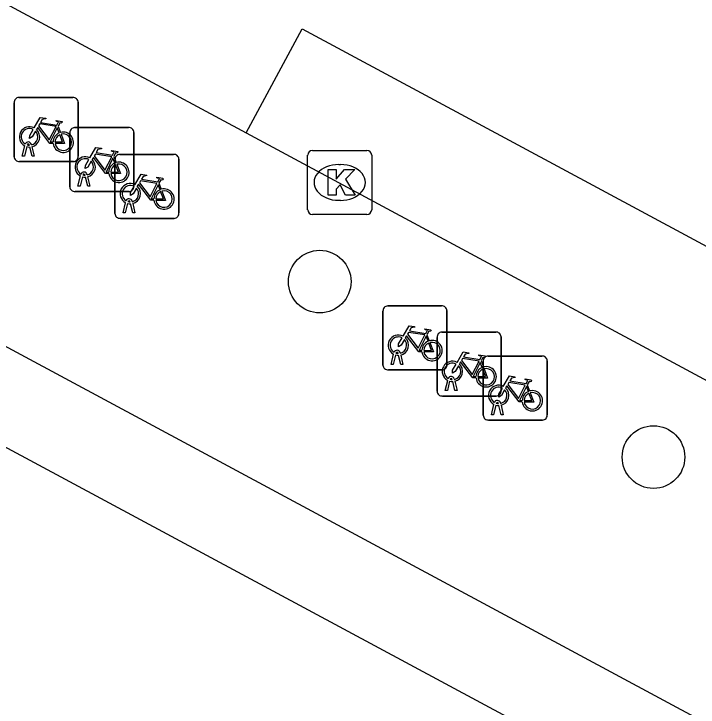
# Model space of a CAD drawing. Extents: x 159489 to 160304, y 383826 to 384530.
# Drawn here: x 159531.94 to 159542.63, y 384301.37 to 384312.2 of the extents above; entities that cross this region are included whole.
import ezdxf

# ---------------------------------------------------------------- set-up
doc = ezdxf.new("R2010")
doc.units = 0
for name, color, linetype in [('IMGEO_Boom', 7, 'Continuous'), ('IMGEO_Fietsenrek', 7, 'Continuous'), ('IMGEO_Kolk', 7, 'Continuous'), ('IMGEO_Pand', 7, 'Continuous'), ('IMGEO_Rijbaan_lokaal_gesloten', 7, 'Continuous'), ('IMGEO_Voetpad_open', 7, 'Continuous')]:
    doc.layers.add(name, color=color, linetype=linetype)

msp = doc.modelspace()

# ---------------------------------------------------------------- linework, layer by layer
at = {"layer": 'IMGEO_Boom'}
for centre in [(159536.714, 384308.022), (159541.928, 384305.28)]:
    msp.add_circle(centre, 0.489, dxfattribs=at)
at = {"layer": 'IMGEO_Fietsenrek'}
for p, q in [((159532.015, 384310.898), (159532.856, 384310.898)), ((159532.856, 384310.898), (159532.015, 384310.898)), ((159531.94, 384309.973), (159531.94, 384310.814)), ((159531.94, 384310.814), (159531.94, 384309.973)), ((159532.94, 384310.823), (159532.94, 384309.982)), ((159532.94, 384309.982), (159532.94, 384310.823)), ((159532.627, 384310.447), (159532.663, 384310.352)), ((159532.885, 384310.428), (159533.726, 384310.428)), ((159533.726, 384310.428), (159532.885, 384310.428)), ((159532.81, 384309.503), (159532.81, 384310.344)), ((159532.81, 384310.344), (159532.81, 384309.503)), ((159533.81, 384310.353), (159533.81, 384309.512)), ((159533.81, 384309.512), (159533.81, 384310.353)), ((159532.067, 384309.982), (159532.106, 384310.142)), ((159532.136, 384310.13), (159532.101, 384309.982)), ((159532.178, 384310.154), (159532.177, 384310.158)), ((159532.219, 384309.982), (159532.185, 384310.124)), ((159532.209, 384310.165), (159532.21, 384310.158)), ((159532.217, 384310.128), (159532.252, 384309.982)), ((159532.101, 384309.982), (159532.067, 384309.982)), ((159532.252, 384309.982), (159532.219, 384309.982)), ((159533.497, 384309.977), (159533.533, 384309.882)), ((159533.59, 384310.01), (159534.431, 384310.01)), ((159534.431, 384310.01), (159533.59, 384310.01)), ((159532.865, 384309.898), (159532.024, 384309.898)), ((159532.024, 384309.898), (159532.865, 384309.898)), ((159533.515, 384309.085), (159533.515, 384309.926)), ((159533.515, 384309.926), (159533.515, 384309.085)), ((159534.515, 384309.935), (159534.515, 384309.094)), ((159534.515, 384309.094), (159534.515, 384309.935)), ((159532.937, 384309.512), (159532.976, 384309.672)), ((159533.006, 384309.66), (159532.971, 384309.512)), ((159533.048, 384309.684), (159533.047, 384309.688)), ((159533.089, 384309.512), (159533.055, 384309.654)), ((159533.079, 384309.695), (159533.08, 384309.688)), ((159533.087, 384309.658), (159533.122, 384309.512)), ((159534.202, 384309.559), (159534.238, 384309.464)), ((159533.735, 384309.428), (159532.894, 384309.428)), ((159532.894, 384309.428), (159533.735, 384309.428)), ((159532.971, 384309.512), (159532.937, 384309.512)), ((159533.122, 384309.512), (159533.089, 384309.512)), ((159533.642, 384309.094), (159533.681, 384309.254)), ((159533.711, 384309.242), (159533.676, 384309.094)), ((159533.753, 384309.266), (159533.752, 384309.27)), ((159533.794, 384309.094), (159533.76, 384309.236)), ((159533.784, 384309.277), (159533.785, 384309.27)), ((159533.792, 384309.24), (159533.827, 384309.094)), ((159534.44, 384309.01), (159533.599, 384309.01)), ((159533.599, 384309.01), (159534.44, 384309.01)), ((159533.676, 384309.094), (159533.642, 384309.094)), ((159533.827, 384309.094), (159533.794, 384309.094)), ((159537.777, 384307.643), (159538.618, 384307.643)), ((159538.618, 384307.643), (159537.777, 384307.643)), ((159537.702, 384306.718), (159537.702, 384307.559)), ((159537.702, 384307.559), (159537.702, 384306.718)), ((159538.702, 384307.568), (159538.702, 384306.727)), ((159538.702, 384306.727), (159538.702, 384307.568)), ((159538.389, 384307.192), (159538.425, 384307.097)), ((159538.547, 384306.309), (159538.547, 384307.15)), ((159538.547, 384307.15), (159538.547, 384306.309)), ((159538.622, 384307.234), (159539.463, 384307.234)), ((159539.463, 384307.234), (159538.622, 384307.234)), ((159539.547, 384307.159), (159539.547, 384306.318)), ((159539.547, 384306.318), (159539.547, 384307.159)), ((159537.829, 384306.727), (159537.868, 384306.887)), ((159537.898, 384306.875), (159537.863, 384306.727)), ((159537.94, 384306.899), (159537.939, 384306.903)), ((159537.981, 384306.727), (159537.947, 384306.869)), ((159537.971, 384306.91), (159537.972, 384306.903)), ((159537.979, 384306.873), (159538.014, 384306.727)), ((159539.344, 384306.859), (159540.185, 384306.859)), ((159540.185, 384306.859), (159539.344, 384306.859)), ((159537.863, 384306.727), (159537.829, 384306.727)), ((159538.014, 384306.727), (159537.981, 384306.727)), ((159539.234, 384306.783), (159539.27, 384306.688)), ((159539.269, 384305.934), (159539.269, 384306.775)), ((159539.269, 384306.775), (159539.269, 384305.934)), ((159540.269, 384306.784), (159540.269, 384305.943)), ((159540.269, 384305.943), (159540.269, 384306.784)), ((159538.627, 384306.643), (159537.786, 384306.643)), ((159537.786, 384306.643), (159538.627, 384306.643)), ((159538.816, 384306.501), (159538.817, 384306.494)), ((159538.674, 384306.318), (159538.713, 384306.478)), ((159538.743, 384306.466), (159538.708, 384306.318)), ((159538.785, 384306.49), (159538.784, 384306.494)), ((159538.826, 384306.318), (159538.792, 384306.46)), ((159538.824, 384306.464), (159538.859, 384306.318)), ((159539.956, 384306.408), (159539.992, 384306.313)), ((159538.708, 384306.318), (159538.674, 384306.318)), ((159538.859, 384306.318), (159538.826, 384306.318)), ((159539.472, 384306.234), (159538.631, 384306.234)), ((159538.631, 384306.234), (159539.472, 384306.234)), ((159539.396, 384305.943), (159539.435, 384306.103)), ((159539.465, 384306.091), (159539.43, 384305.943)), ((159539.507, 384306.115), (159539.506, 384306.119)), ((159539.548, 384305.943), (159539.514, 384306.085)), ((159539.538, 384306.126), (159539.539, 384306.119)), ((159539.546, 384306.089), (159539.581, 384305.943)), ((159540.194, 384305.859), (159539.353, 384305.859)), ((159539.353, 384305.859), (159540.194, 384305.859)), ((159539.43, 384305.943), (159539.396, 384305.943)), ((159539.581, 384305.943), (159539.548, 384305.943))]:
    msp.add_line(p, q, dxfattribs=at)
for points in [[(159532.253, 384310.424), (159532.348, 384310.588), (159532.434, 384310.574), (159532.436, 384310.565), (159532.38, 384310.554), (159532.353, 384310.509), (159532.609, 384310.468)], [(159532.609, 384310.468), (159532.634, 384310.517), (159532.628, 384310.521), (159532.605, 384310.525), (159532.593, 384310.532), (159532.592, 384310.535), (159532.594, 384310.54), (159532.689, 384310.525), (159532.691, 384310.515), (159532.681, 384310.502), (159532.669, 384310.496), (159532.655, 384310.502), (159532.627, 384310.447)], [(159532.274, 384310.372), (159532.222, 384310.282), (159532.182, 384310.257), (159532.183, 384310.304), (159532.238, 384310.398)], [(159532.549, 384310.18), (159532.499, 384310.18), (159532.308, 384310.431), (159532.289, 384310.399)], [(159532.596, 384310.443), (159532.339, 384310.484), (159532.322, 384310.455), (159532.489, 384310.235), (159532.596, 384310.443)], [(159532.644, 384310.345), (159532.614, 384310.422), (159532.505, 384310.204), (159532.548, 384310.204)], [(159532.578, 384310.204), (159532.698, 384310.203), (159532.654, 384310.317)], [(159532.674, 384310.324), (159532.729, 384310.179), (159532.579, 384310.179)], [(159533.123, 384309.954), (159533.218, 384310.118), (159533.304, 384310.104), (159533.306, 384310.095), (159533.25, 384310.084), (159533.223, 384310.039), (159533.479, 384309.998)], [(159533.466, 384309.973), (159533.209, 384310.014), (159533.192, 384309.985), (159533.359, 384309.765), (159533.466, 384309.973)], [(159533.479, 384309.998), (159533.504, 384310.047), (159533.498, 384310.051), (159533.475, 384310.055), (159533.463, 384310.062), (159533.462, 384310.065), (159533.464, 384310.07), (159533.559, 384310.055), (159533.561, 384310.045), (159533.551, 384310.032), (159533.539, 384310.026), (159533.525, 384310.032), (159533.497, 384309.977)], [(159533.144, 384309.902), (159533.092, 384309.812), (159533.052, 384309.787), (159533.053, 384309.834), (159533.108, 384309.928)], [(159533.419, 384309.71), (159533.369, 384309.71), (159533.178, 384309.961), (159533.159, 384309.929)], [(159533.514, 384309.875), (159533.484, 384309.952), (159533.375, 384309.734), (159533.418, 384309.734)], [(159533.448, 384309.734), (159533.568, 384309.733), (159533.524, 384309.847)], [(159533.544, 384309.854), (159533.599, 384309.709), (159533.449, 384309.709)], [(159533.828, 384309.536), (159533.923, 384309.7), (159534.009, 384309.686), (159534.011, 384309.677), (159533.955, 384309.666), (159533.928, 384309.621), (159534.184, 384309.58)], [(159534.184, 384309.58), (159534.209, 384309.629), (159534.203, 384309.633), (159534.18, 384309.637), (159534.168, 384309.644), (159534.167, 384309.647), (159534.169, 384309.652), (159534.264, 384309.637), (159534.266, 384309.627), (159534.256, 384309.614), (159534.244, 384309.608), (159534.23, 384309.614), (159534.202, 384309.559)], [(159534.124, 384309.292), (159534.074, 384309.292), (159533.883, 384309.543), (159533.864, 384309.511)], [(159534.171, 384309.555), (159533.914, 384309.596), (159533.897, 384309.567), (159534.064, 384309.347), (159534.171, 384309.555)], [(159534.219, 384309.457), (159534.189, 384309.534), (159534.08, 384309.316), (159534.123, 384309.316)], [(159533.849, 384309.484), (159533.797, 384309.394), (159533.757, 384309.369), (159533.758, 384309.416), (159533.813, 384309.51)], [(159534.153, 384309.316), (159534.273, 384309.315), (159534.229, 384309.429)], [(159534.249, 384309.436), (159534.304, 384309.291), (159534.154, 384309.291)], [(159538.015, 384307.169), (159538.11, 384307.333), (159538.196, 384307.319), (159538.198, 384307.31), (159538.142, 384307.299), (159538.115, 384307.254), (159538.371, 384307.213)], [(159538.371, 384307.213), (159538.396, 384307.262), (159538.39, 384307.266), (159538.367, 384307.27), (159538.355, 384307.277), (159538.354, 384307.28), (159538.356, 384307.285), (159538.451, 384307.27), (159538.453, 384307.26), (159538.443, 384307.247), (159538.431, 384307.241), (159538.417, 384307.247), (159538.389, 384307.192)], [(159538.311, 384306.925), (159538.261, 384306.925), (159538.07, 384307.176), (159538.051, 384307.144)], [(159538.358, 384307.188), (159538.101, 384307.229), (159538.084, 384307.2), (159538.251, 384306.98), (159538.358, 384307.188)], [(159538.406, 384307.09), (159538.376, 384307.167), (159538.267, 384306.949), (159538.31, 384306.949)], [(159538.036, 384307.117), (159537.984, 384307.027), (159537.944, 384307.002), (159537.945, 384307.049), (159538, 384307.143)], [(159538.34, 384306.949), (159538.46, 384306.948), (159538.416, 384307.062)], [(159538.436, 384307.069), (159538.491, 384306.924), (159538.341, 384306.924)], [(159538.86, 384306.76), (159538.955, 384306.924), (159539.041, 384306.91), (159539.043, 384306.901), (159538.987, 384306.89), (159538.96, 384306.845), (159539.216, 384306.804)], [(159539.216, 384306.804), (159539.241, 384306.853), (159539.235, 384306.857), (159539.212, 384306.861), (159539.2, 384306.868), (159539.199, 384306.871), (159539.201, 384306.876), (159539.296, 384306.861), (159539.298, 384306.851), (159539.288, 384306.838), (159539.276, 384306.832), (159539.262, 384306.838), (159539.234, 384306.783)], [(159538.881, 384306.708), (159538.829, 384306.618), (159538.789, 384306.593), (159538.79, 384306.64), (159538.845, 384306.734)], [(159539.156, 384306.516), (159539.106, 384306.516), (159538.915, 384306.767), (159538.896, 384306.735)], [(159539.203, 384306.779), (159538.946, 384306.82), (159538.929, 384306.791), (159539.096, 384306.571), (159539.203, 384306.779)], [(159539.251, 384306.681), (159539.221, 384306.758), (159539.112, 384306.54), (159539.155, 384306.54)], [(159539.185, 384306.54), (159539.305, 384306.539), (159539.261, 384306.653)], [(159539.281, 384306.66), (159539.336, 384306.515), (159539.186, 384306.515)], [(159539.582, 384306.385), (159539.677, 384306.549), (159539.763, 384306.535), (159539.765, 384306.526), (159539.709, 384306.515), (159539.682, 384306.47), (159539.938, 384306.429)], [(159539.938, 384306.429), (159539.963, 384306.478), (159539.957, 384306.482), (159539.934, 384306.486), (159539.922, 384306.493), (159539.921, 384306.496), (159539.923, 384306.501), (159540.018, 384306.486), (159540.02, 384306.476), (159540.01, 384306.463), (159539.998, 384306.457), (159539.984, 384306.463), (159539.956, 384306.408)], [(159539.878, 384306.141), (159539.828, 384306.141), (159539.637, 384306.392), (159539.618, 384306.36)], [(159539.925, 384306.404), (159539.668, 384306.445), (159539.651, 384306.416), (159539.818, 384306.196), (159539.925, 384306.404)], [(159539.603, 384306.333), (159539.551, 384306.243), (159539.511, 384306.218), (159539.512, 384306.265), (159539.567, 384306.359)], [(159539.973, 384306.306), (159539.943, 384306.383), (159539.834, 384306.165), (159539.877, 384306.165)], [(159540.003, 384306.285), (159540.058, 384306.14), (159539.908, 384306.14)], [(159539.907, 384306.165), (159540.027, 384306.164), (159539.983, 384306.278)]]:
    msp.add_lwpolyline(points, dxfattribs=at)
for centre, radius, start, end in [((159532.018, 384310.82), 0.0779, 92.4484, 184.2845), ((159532.018, 384310.82), 0.0779, 92.4484, 184.2845), ((159532.862, 384310.82), 0.0779, 2.4484, 94.2845), ((159532.862, 384310.82), 0.0779, 2.4484, 94.2845), ((159532.18, 384310.283), 0.159, 62.6766, 242.1369), ((159532.18, 384310.283), 0.129, 63.3192, 238.903), ((159532.18, 384310.283), 0.159, 283.5766, 46.6042), ((159532.888, 384310.35), 0.0779, 92.4484, 184.2845), ((159532.888, 384310.35), 0.0779, 92.4484, 184.2845), ((159533.732, 384310.35), 0.0779, 2.4484, 94.2845), ((159533.732, 384310.35), 0.0779, 2.4484, 94.2845), ((159532.18, 384310.283), 0.129, 283.6043, 43.4302), ((159532.707, 384310.199), 0.159, 113.3408, 178.3217), ((159532.707, 384310.199), 0.159, 187.0065, 105.7708), ((159532.707, 384310.199), 0.129, 113.923, 177.9556), ((159532.707, 384310.199), 0.129, 188.6715, 104.5883), ((159532.16, 384310.154), 0.0499, 12.8025, 158.6934), ((159532.18, 384310.283), 0.159, 253.9967, 271.7867), ((159532.16, 384310.154), 0.0174, 12.8025, 163.4502), ((159532.18, 384310.283), 0.129, 253.415, 269.0204), ((159532.018, 384309.976), 0.0779, 182.4484, 274.2845), ((159532.018, 384309.976), 0.0779, 182.4484, 274.2845), ((159532.862, 384309.976), 0.0779, 272.4484, 4.2845), ((159532.862, 384309.976), 0.0779, 272.4484, 4.2845), ((159533.05, 384309.813), 0.159, 62.6766, 242.1369), ((159533.593, 384309.932), 0.0779, 92.4484, 184.2845), ((159533.593, 384309.932), 0.0779, 92.4484, 184.2845), ((159534.437, 384309.932), 0.0779, 2.4484, 94.2845), ((159534.437, 384309.932), 0.0779, 2.4484, 94.2845), ((159533.05, 384309.813), 0.129, 63.3192, 238.903), ((159533.05, 384309.813), 0.129, 283.6043, 43.4302), ((159533.05, 384309.813), 0.159, 283.5766, 46.6042), ((159533.577, 384309.729), 0.159, 113.3408, 178.3217), ((159533.577, 384309.729), 0.159, 187.0065, 105.7708), ((159533.577, 384309.729), 0.129, 188.6715, 104.5883), ((159533.577, 384309.729), 0.129, 113.923, 177.9556), ((159533.03, 384309.684), 0.0499, 12.8025, 158.6934), ((159533.05, 384309.813), 0.159, 253.9967, 271.7867), ((159533.03, 384309.684), 0.0174, 12.8025, 163.4502), ((159533.05, 384309.813), 0.129, 253.415, 269.0204), ((159533.755, 384309.395), 0.159, 62.6766, 242.1369), ((159532.888, 384309.506), 0.0779, 182.4484, 274.2845), ((159532.888, 384309.506), 0.0779, 182.4484, 274.2845), ((159533.755, 384309.395), 0.129, 63.3192, 238.903), ((159533.732, 384309.506), 0.0779, 272.4484, 4.2845), ((159533.732, 384309.506), 0.0779, 272.4484, 4.2845), ((159533.755, 384309.395), 0.129, 283.6043, 43.4302), ((159533.755, 384309.395), 0.159, 283.5766, 46.6042), ((159534.282, 384309.311), 0.159, 113.3408, 178.3217), ((159534.282, 384309.311), 0.159, 187.0065, 105.7708), ((159534.282, 384309.311), 0.129, 113.923, 177.9556), ((159534.282, 384309.311), 0.129, 188.6715, 104.5883), ((159533.735, 384309.266), 0.0499, 12.8025, 158.6934), ((159533.755, 384309.395), 0.159, 253.9967, 271.7867), ((159533.735, 384309.266), 0.0174, 12.8025, 163.4502), ((159533.755, 384309.395), 0.129, 253.415, 269.0204), ((159533.593, 384309.088), 0.0779, 182.4484, 274.2845), ((159533.593, 384309.088), 0.0779, 182.4484, 274.2845), ((159534.437, 384309.088), 0.0779, 272.4484, 4.2845), ((159534.437, 384309.088), 0.0779, 272.4484, 4.2845), ((159537.78, 384307.565), 0.0779, 92.4484, 184.2845), ((159537.78, 384307.565), 0.0779, 92.4484, 184.2845), ((159538.624, 384307.565), 0.0779, 2.4484, 94.2845), ((159538.624, 384307.565), 0.0779, 2.4484, 94.2845), ((159537.942, 384307.028), 0.159, 62.6766, 242.1369), ((159537.942, 384307.028), 0.129, 63.3192, 238.903), ((159538.625, 384307.156), 0.0779, 92.4484, 184.2845), ((159538.625, 384307.156), 0.0779, 92.4484, 184.2845), ((159539.469, 384307.156), 0.0779, 2.4484, 94.2845), ((159539.469, 384307.156), 0.0779, 2.4484, 94.2845), ((159537.942, 384307.028), 0.129, 283.6043, 43.4302), ((159537.942, 384307.028), 0.159, 283.5766, 46.6042), ((159538.469, 384306.944), 0.159, 113.3408, 178.3217), ((159538.469, 384306.944), 0.159, 187.0065, 105.7708), ((159538.469, 384306.944), 0.129, 113.923, 177.9556), ((159538.469, 384306.944), 0.129, 188.6715, 104.5883), ((159537.922, 384306.899), 0.0499, 12.8025, 158.6934), ((159537.942, 384307.028), 0.159, 253.9967, 271.7867), ((159537.922, 384306.899), 0.0174, 12.8025, 163.4502), ((159537.942, 384307.028), 0.129, 253.415, 269.0204), ((159539.347, 384306.781), 0.0779, 92.4484, 184.2845), ((159539.347, 384306.781), 0.0779, 92.4484, 184.2845), ((159540.191, 384306.781), 0.0779, 2.4484, 94.2845), ((159540.191, 384306.781), 0.0779, 2.4484, 94.2845), ((159537.78, 384306.721), 0.0779, 182.4484, 274.2845), ((159537.78, 384306.721), 0.0779, 182.4484, 274.2845), ((159538.624, 384306.721), 0.0779, 272.4484, 4.2845), ((159538.624, 384306.721), 0.0779, 272.4484, 4.2845), ((159538.787, 384306.619), 0.159, 62.6766, 242.1369), ((159538.787, 384306.619), 0.129, 63.3192, 238.903), ((159538.787, 384306.619), 0.159, 283.5766, 46.6042), ((159538.787, 384306.619), 0.129, 283.6043, 43.4302), ((159539.314, 384306.535), 0.159, 113.3408, 178.3217), ((159539.314, 384306.535), 0.159, 187.0065, 105.7708), ((159539.314, 384306.535), 0.129, 113.923, 177.9556), ((159539.314, 384306.535), 0.129, 188.6715, 104.5883), ((159538.767, 384306.49), 0.0499, 12.8025, 158.6934), ((159538.767, 384306.49), 0.0174, 12.8025, 163.4502), ((159538.787, 384306.619), 0.159, 253.9967, 271.7867), ((159538.787, 384306.619), 0.129, 253.415, 269.0204), ((159539.509, 384306.244), 0.159, 62.6766, 242.1369), ((159538.625, 384306.312), 0.0779, 182.4484, 274.2845), ((159538.625, 384306.312), 0.0779, 182.4484, 274.2845), ((159539.509, 384306.244), 0.129, 63.3192, 238.903), ((159539.469, 384306.312), 0.0779, 272.4484, 4.2845), ((159539.469, 384306.312), 0.0779, 272.4484, 4.2845), ((159539.509, 384306.244), 0.129, 283.6043, 43.4302), ((159539.509, 384306.244), 0.159, 283.5766, 46.6042), ((159540.036, 384306.16), 0.159, 113.3408, 178.3217), ((159540.036, 384306.16), 0.159, 187.0065, 105.7708), ((159540.036, 384306.16), 0.129, 188.6715, 104.5883), ((159540.036, 384306.16), 0.129, 113.923, 177.9556), ((159539.489, 384306.115), 0.0499, 12.8025, 158.6934), ((159539.509, 384306.244), 0.159, 253.9967, 271.7867), ((159539.489, 384306.115), 0.0174, 12.8025, 163.4502), ((159539.509, 384306.244), 0.129, 253.415, 269.0204), ((159539.347, 384305.937), 0.0779, 182.4484, 274.2845), ((159539.347, 384305.937), 0.0779, 182.4484, 274.2845), ((159540.191, 384305.937), 0.0779, 272.4484, 4.2845), ((159540.191, 384305.937), 0.0779, 272.4484, 4.2845)]:
    msp.add_arc(centre, radius, start, end, dxfattribs=at)
at = {"layer": 'IMGEO_Kolk'}
for p, q in [((159536.525, 384309.145), (159536.525, 384309.997)), ((159536.6, 384310.071), (159537.452, 384310.071)), ((159537.526, 384309.997), (159537.526, 384309.145)), ((159537.013, 384309.851), (159537.038, 384309.851)), ((159537.036, 384309.291), (159537.011, 384309.291)), ((159537.452, 384309.071), (159536.6, 384309.071))]:
    msp.add_line(p, q, dxfattribs=at)
for points in [[(159536.525, 384309.145), (159536.525, 384309.997)], [(159536.6, 384310.071), (159537.452, 384310.071)], [(159537.526, 384309.997), (159537.526, 384309.145)], [(159536.846, 384309.771), (159536.969, 384309.771), (159536.969, 384309.62), (159537.099, 384309.771), (159537.263, 384309.771), (159537.117, 384309.62), (159537.27, 384309.371), (159537.118, 384309.371), (159537.033, 384309.535), (159536.969, 384309.468), (159536.969, 384309.371), (159536.846, 384309.371), (159536.846, 384309.771)], [(159537.452, 384309.071), (159536.6, 384309.071)]]:
    msp.add_lwpolyline(points, dxfattribs=at)
for centre, start, end in [((159536.602, 384309.995), 91.552, 178.448), ((159536.602, 384309.995), 91.552, 178.448), ((159537.45, 384309.995), 1.552, 88.448), ((159537.45, 384309.995), 1.552, 88.448), ((159536.602, 384309.147), 181.552, 268.448), ((159536.602, 384309.147), 181.552, 268.448), ((159537.45, 384309.147), 271.552, 358.448), ((159537.45, 384309.147), 271.552, 358.448)]:
    msp.add_arc(centre, 0.0765, start, end, dxfattribs=at)
for centre, major_axis, ratio, start_param, end_param in [((159537.012, 384309.571), (-0.387, 0.002), 0.722429, 4.712389, 7.853982), ((159537.037, 384309.571), (-0.39, 0.002), 0.717154, 1.570796, 4.712389)]:
    msp.add_ellipse(centre, major_axis=major_axis, ratio=ratio, start_param=start_param, end_param=end_param, dxfattribs=at)
at = {"layer": 'IMGEO_Pand'}
msp.add_lwpolyline([(159527.484, 384307.756), (159556.766, 384292.015)], dxfattribs=at)
at = {"layer": 'IMGEO_Rijbaan_lokaal_gesloten'}
for points in [[(159524.477, 384316.223), (159526.867, 384315.023), (159527.963, 384314.433), (159535.565, 384310.345)], [(159535.565, 384310.345), (159536.44, 384311.971), (159549.851, 384304.759), (159550.324, 384304.504), (159549.449, 384302.878)]]:
    msp.add_lwpolyline(points, dxfattribs=at)
at = {"layer": 'IMGEO_Voetpad_open'}
for points in [[(159535.565, 384310.345), (159549.449, 384302.878)], [(159526.055, 384310.099), (159576.611, 384282.913), (159575.933, 384281.657)]]:
    msp.add_lwpolyline(points, dxfattribs=at)

doc.saveas('drawing.dxf')
